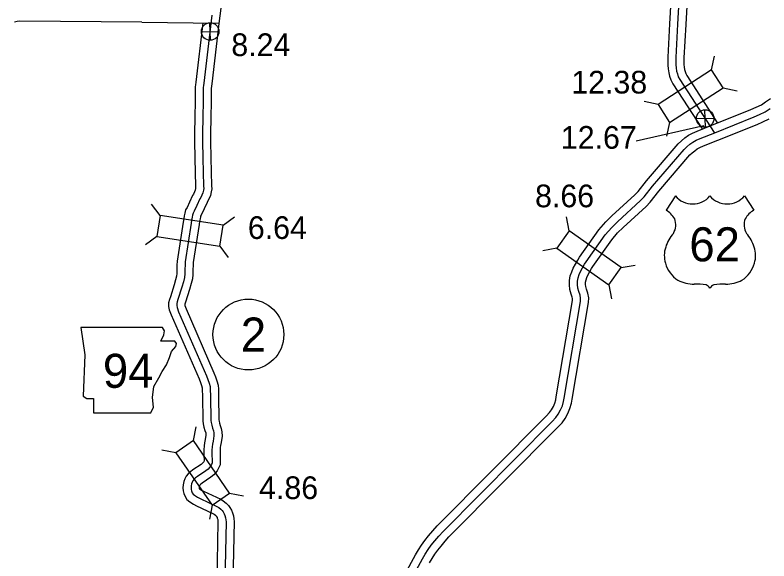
# Model space of a CAD drawing. Extents: x 31699 to 244310, y -8841 to 11474.
# Drawn here: x 132532 to 133467, y 1452 to 2130 of the extents above; entities that cross this region are included whole.
import ezdxf

# ---------------------------------------------------------------- set-up
doc = ezdxf.new("R2010")
doc.units = 0
for name, color, linetype in [('B_Logo', 7, 'Continuous'), ('G-ANNO-TEXT', 7, 'Continuous'), ('Level 21', 7, 'Continuous'), ('Level 55', 7, 'Continuous'), ('R_Border Notes', 7, 'Continuous'), ('R_XS_EARTHWORK_STAGE1', 7, 'Continuous'), ('R_XS_EARTHWORK_STAGE2', 7, 'Continuous'), ('S_AREA_CALC', 7, 'Continuous'), ('S_WALL', 7, 'Continuous'), ('S_WALL_ANNOT', 7, 'Continuous')]:
    doc.layers.add(name, color=color, linetype=linetype)

msp = doc.modelspace()

# ---------------------------------------------------------------- linework, layer by layer
for p, q in [((133351.33, 1905.69), (133339.79, 1887.84)), ((133437.12, 1905.69), (133448.66, 1887.84))]:
    msp.add_line(p, q)
for centre, radius, start, end in [((133372.82, 1923.77), 28.08, 220.07504, 319.67012), ((133415.64, 1923.77), 28.08, 220.32988, 319.92496), ((133324.72, 1861.94), 29.98, 30.7809, 59.98827), ((133463.74, 1861.94), 29.98, 120.01173, 149.2191), ((133331.31, 1869.84), 20.55, 328.81046, 21.21077), ((133457.14, 1869.84), 20.55, 158.78923, 211.18954), ((133385.05, 1827.72), 47.94, 138.95648, 162.69135), ((133403.4, 1827.72), 47.94, 17.30865, 41.04352), ((133369.23, 1831.65), 31.68, 160.95764, 197.38186), ((133419.23, 1831.65), 31.68, 342.61814, 19.04236), ((133374.38, 1831.74), 36.66, 195.10743, 237.13119), ((133414.07, 1831.74), 36.66, 302.86881, 344.89257), ((133375.07, 1843.28), 47.07, 244.07708, 269.57785), ((133413.39, 1843.28), 47.07, 270.42215, 295.92292), ((133376.15, 1710), 86.22, 81.19416, 90.95387), ((133386.94, 1787.31), 8.26, 28.03422, 72.98637), ((133401.52, 1787.31), 8.26, 107.01363, 151.96578), ((133412.3, 1710), 86.22, 89.04613, 98.80584)]:
    msp.add_arc(centre, radius, start, end)
at = {"layer": 'B_Logo'}
for points in [[(133361.92, 2255.8), (133354.15, 2118.99), (133351.96, 2077.52), (133351.81, 2072.85), (133352, 2068.58), (133352.17, 2064.64), (133352.82, 2060.58), (133353.79, 2057.19), (133354.96, 2053.66), (133356.93, 2050.08), (133399.52, 1984.21)], [(132775.88, 2130.21), (132765.81, 2045.85), (132765.58, 2042.71), (132765.27, 2040.17), (132765.04, 2037.1), (132765, 2029.35), (132764.63, 1997.12), (132764.39, 1989.18), (132764.28, 1981.43), (132764.23, 1973.56), (132764.67, 1952.61), (132765.53, 1917.85), (132765.76, 1914.92), (132765.45, 1912.78), (132764.62, 1909.57), (132763.33, 1906.55), (132762.03, 1903.67), (132761.12, 1901.85), (132757.42, 1893.67), (132754.04, 1886.7), (132752.6, 1884.28), (132751.96, 1881.94), (132751.4, 1879.13), (132750.84, 1875.45), (132750.15, 1871.64), (132742.84, 1823.85), (132742.63, 1819.11), (132742.47, 1815.1), (132742.35, 1808.83), (132741.86, 1804.48), (132740.59, 1799.2), (132738.74, 1792.37), (132733.86, 1777.04), (132732.76, 1774.22), (132732.25, 1771.95), (132732.28, 1769.48), (132732.77, 1767.08), (132734.63, 1761.76), (132769.19, 1682.26), (132771.11, 1677.54), (132772.62, 1673.16), (132773.8, 1669.03), (132773.97, 1665.56), (132774.13, 1657.02), (132774.67, 1627), (132774.9, 1624.33), (132775.74, 1621), (132776.71, 1617.41), (132777.95, 1614.02), (132778.44, 1611.56), (132778.55, 1607.96), (132777.56, 1601.34), (132776.8, 1597.59), (132776.37, 1594.32), (132776.09, 1589.98), (132776.08, 1584.91), (132776.31, 1576.83), (132776.27, 1574.1), (132775.36, 1572.15), (132774.19, 1569.94), (132773.01, 1568.59), (132771.23, 1566.57), (132768.46, 1564.34), (132758.23, 1557.29), (132755.73, 1555.46), (132753.95, 1553.84), (132752.5, 1552.02), (132751.46, 1550.14), (132750.62, 1548.06), (132750.11, 1545.79), (132750.07, 1543.38), (132750.17, 1541.18), (132750.65, 1539.32), (132751.61, 1537.06), (132752.56, 1535.4), (132754.31, 1533.95), (132758.19, 1531.53), (132761.27, 1529.96), (132782.07, 1520.17), (132784.55, 1518.6), (132787.1, 1516.76), (132788.71, 1515.04), (132789.8, 1513.25), (132791.29, 1511), (132792.11, 1508.94), (132792.94, 1506.01), (132793.37, 1503.61), (132793.53, 1501.15), (132792.11, 1426.33)], [(132962.53, 1317.61), (133037.34, 1455.09), (133040.8, 1460.8), (133044.6, 1466.58), (133048.33, 1471.89), (133052.66, 1477.34), (133057.78, 1483.34), (133062.9, 1489.2), (133198.34, 1625.41), (133202.88, 1630.39), (133205.96, 1634.63), (133208.89, 1640), (133211.03, 1645.03), (133212.63, 1650.32), (133213.18, 1654.73), (133233.38, 1774.67), (133233.66, 1778.81), (133233.02, 1782.54), (133231.51, 1786.86), (133230.13, 1791.18), (133229.81, 1795.52), (133229.97, 1799.65), (133230.65, 1803.87), (133232.07, 1808.02), (133233.62, 1811.64), (133238.71, 1820.84), (133240.74, 1823.86), (133264.37, 1857.42), (133272.25, 1866.51), (133279.49, 1873.67), (133308, 1899.94), (133312.67, 1904.59), (133323.03, 1917.92), (133362.1, 1963.39), (133365.39, 1966.56), (133369.28, 1969.74), (133373.04, 1972.51), (133377.07, 1974.76), (133382.3, 1977.02), (133400.19, 1984.15), (133449.06, 2003.7), (133455.75, 2006.65), (133462.96, 2010.13), (133469.1, 2014.13)]]:
    msp.add_lwpolyline(points, dxfattribs=at)
at = {"layer": 'G-ANNO-TEXT'}
msp.add_lwpolyline([(132613.22, 1742.21), (132618.29, 1708.37), (132616.04, 1657.05), (132620.55, 1654.23), (132629.01, 1654.23), (132629.01, 1636.19), (132700.06, 1636.19), (132703.45, 1643.52), (132702.32, 1655.36), (132704.01, 1668.89), (132710.22, 1679.61), (132714.16, 1687.5), (132719.8, 1695.96), (132723.19, 1704.99), (132726.01, 1712.32), (132731.08, 1718.52), (132732.21, 1722.47), (132729.95, 1725.29), (132712.47, 1725.29), (132716.42, 1733.18), (132716.98, 1738.26), (132714.64, 1742.16)], close=True, dxfattribs=at)
at = {"layer": 'Level 21'}
for p, q in [((132774.07, 2098.9), (132773.57, 2120.6)), ((132762.97, 2109.5), (132784.67, 2110)), ((133388.59, 1990.99), (133388.09, 2012.69)), ((133377.5, 2001.59), (133399.19, 2002.09))]:
    msp.add_line(p, q, dxfattribs=at)
for centre in [(132773.82, 2109.75), (133388.34, 2001.84)]:
    msp.add_circle(centre, 10.85, dxfattribs=at)
at = {"layer": 'Level 55'}
for points in [[(132797.51, 2262.7), (132797.17, 2221.75), (132797.06, 2217.55), (132785.82, 2129.15), (132784.72, 2119.93)], [(133351.92, 2256.1), (133344.17, 2119.53), (133341.97, 2077.94), (133341.81, 2072.79), (133342.01, 2068.14), (133342.21, 2063.63), (133343.04, 2058.41), (133344.23, 2054.24), (133345.76, 2049.64), (133348.34, 2044.95), (133384.49, 1989.05)], [(133371.92, 2255.5), (133364.14, 2118.44), (133361.95, 2077.1), (133361.82, 2072.9), (133361.99, 2069.02), (133362.14, 2065.66), (133362.6, 2062.75), (133363.34, 2060.14), (133364.16, 2057.68), (133365.52, 2055.21), (133403.68, 1996.2)], [(132689.08, 2121.21), (132537.46, 2122.68), (132534.32, 2122.22), (132530.87, 2121.37)], [(132689.08, 2121.21), (132784.76, 2120.29)]]:
    msp.add_lwpolyline(points, dxfattribs=at)
at = {"layer": 'R_Border Notes'}
msp.add_circle((132821.29, 1733.53), 44, dxfattribs=at)
at = {"layer": 'R_XS_EARTHWORK_STAGE1'}
for p, q in [((133396.33, 2062.07), (133400.02, 2079.28)), ((133410.67, 2039.91), (133427.87, 2036.21)), ((133329.82, 2019.07), (133312.62, 2022.76)), ((133344.16, 1996.9), (133340.47, 1979.69)), ((132711.57, 1881.33), (132701.15, 1895.52)), ((132789.86, 1869.36), (132804.05, 1879.78)), ((133219.36, 1862.28), (133216.35, 1879.62)), ((132707.58, 1855.24), (132693.4, 1844.81)), ((132785.87, 1843.26), (132796.29, 1829.08)), ((133204.16, 1840.7), (133186.82, 1837.69)), ((133284.11, 1816.67), (133301.45, 1819.68)), ((133268.91, 1795.09), (133271.91, 1777.75)), ((132753.07, 1601.82), (132756.25, 1619.13)), ((132731.33, 1586.84), (132714.02, 1590.02)), ((132798.01, 1536.6), (132815.32, 1533.42)), ((132776.27, 1521.62), (132773.09, 1504.31))]:
    msp.add_line(p, q, dxfattribs=at)
for points in [[(133344.16, 1996.9), (133410.67, 2039.91), (133396.33, 2062.07), (133329.82, 2019.07)], [(132707.58, 1855.24), (132785.87, 1843.26), (132789.86, 1869.36), (132711.57, 1881.33)], [(133284.11, 1816.67), (133219.36, 1862.28), (133204.16, 1840.7), (133268.91, 1795.09)], [(132731.33, 1586.84), (132776.27, 1521.62), (132798.01, 1536.6), (132753.07, 1601.82)]]:
    msp.add_lwpolyline(points, close=True, dxfattribs=at)
at = {"layer": 'R_XS_EARTHWORK_STAGE2'}
for points in [[(132764.66, 2120.58), (132755.85, 2046.81), (132755.62, 2043.67), (132755.32, 2041.14), (132755.04, 2037.5), (132755, 2029.44), (132754.63, 1997.33), (132754.39, 1989.4), (132754.28, 1981.53), (132754.23, 1973.48), (132754.67, 1952.38), (132755.54, 1917.33), (132755.7, 1915.24), (132755.63, 1914.75), (132755.13, 1912.81), (132754.17, 1910.58), (132753, 1907.97), (132752.09, 1906.16), (132748.36, 1897.91), (132745.22, 1891.44), (132743.31, 1888.22), (132742.23, 1884.24), (132741.55, 1880.87), (132740.97, 1877.09), (132740.29, 1873.28), (132732.87, 1824.83), (132732.64, 1819.52), (132732.48, 1815.39), (132732.36, 1809.48), (132731.99, 1806.21), (132730.9, 1801.68), (132729.15, 1795.2), (132724.43, 1780.37), (132723.16, 1777.14), (132722.24, 1772.99), (132722.29, 1768.4), (132723.11, 1764.41), (132725.31, 1758.12), (132759.97, 1678.38), (132761.74, 1674.03), (132763.08, 1670.15), (132763.87, 1667.39), (132763.98, 1665.22), (132764.14, 1656.84), (132764.68, 1626.48), (132765.01, 1622.67), (132766.06, 1618.48), (132767.17, 1614.39), (132768.29, 1611.31), (132768.47, 1610.42), (132768.53, 1608.55), (132767.71, 1603.07), (132766.93, 1599.23), (132766.42, 1595.29), (132766.09, 1590.31), (132766.08, 1584.78), (132766.3, 1576.76), (132766.3, 1576.41), (132765.9, 1575.65), (132765.49, 1575.19), (132764.29, 1573.81), (132762.48, 1572.36), (132752.45, 1565.44), (132749.39, 1563.21), (132746.62, 1560.68), (132744.16, 1557.59), (132742.42, 1554.46), (132741.04, 1551.04), (132740.13, 1546.97), (132740.07, 1543.26), (132740.22, 1539.69), (132741.16, 1536.09), (132742.64, 1532.61), (132744.78, 1528.86), (132748.44, 1525.83), (132753.26, 1522.81), (132756.87, 1520.98), (132777.24, 1511.39), (132778.94, 1510.32), (132780.47, 1509.21), (132780.71, 1508.96), (132781.35, 1507.9), (132782.38, 1506.34), (132782.63, 1505.71), (132783.18, 1503.77), (132783.43, 1502.41), (132783.52, 1500.92), (132782.12, 1426.48)], [(132784.72, 2119.93), (132775.76, 2044.89), (132775.53, 2041.75), (132775.23, 2039.2), (132775.04, 2036.69), (132775, 2029.27), (132774.63, 1996.91), (132774.39, 1988.95), (132774.28, 1981.33), (132774.23, 1973.63), (132774.67, 1952.84), (132775.52, 1918.37), (132775.82, 1914.6), (132775.27, 1910.81), (132774.11, 1906.32), (132772.48, 1902.52), (132771.06, 1899.37), (132770.14, 1897.55), (132766.48, 1889.43), (132762.85, 1881.95), (132761.89, 1880.34), (132761.7, 1879.63), (132761.25, 1877.39), (132760.7, 1873.81), (132760.01, 1869.99), (132752.81, 1822.86), (132752.62, 1818.69), (132752.47, 1814.81), (132752.33, 1808.17), (132751.73, 1802.75), (132750.28, 1796.72), (132748.33, 1789.54), (132743.29, 1773.7), (132742.35, 1771.3), (132742.26, 1770.9), (132742.27, 1770.55), (132742.43, 1769.75), (132743.95, 1765.41), (132778.41, 1686.14), (132780.47, 1681.06), (132782.16, 1676.16), (132783.73, 1670.67), (132783.97, 1665.91), (132784.13, 1657.21), (132784.67, 1627.52), (132784.8, 1625.99), (132785.42, 1623.53), (132786.25, 1620.44), (132787.6, 1616.73), (132788.41, 1612.7), (132788.57, 1607.36), (132787.41, 1599.61), (132786.67, 1595.95), (132786.33, 1593.34), (132786.09, 1589.64), (132786.08, 1585.04), (132786.31, 1576.91), (132786.24, 1571.81), (132784.32, 1567.69), (132782.48, 1564.22), (132780.52, 1562), (132778.18, 1559.33), (132774.45, 1556.32), (132764.02, 1549.13), (132762.06, 1547.7), (132761.28, 1546.99), (132760.85, 1546.45), (132760.5, 1545.82), (132760.2, 1545.08), (132760.1, 1544.6), (132760.08, 1543.51), (132760.11, 1542.67), (132760.14, 1542.55), (132760.4, 1541.93), (132763.12, 1540.24), (132765.67, 1538.94), (132786.9, 1528.96), (132790.16, 1526.88), (132793.73, 1524.31), (132796.72, 1521.13), (132798.25, 1518.6), (132800.2, 1515.66), (132801.59, 1512.17), (132802.7, 1508.26), (132803.31, 1504.82), (132803.54, 1501.38), (132802.11, 1426.17)]]:
    msp.add_lwpolyline(points, dxfattribs=at)
at = {"layer": 'S_AREA_CALC'}
for points in [[(132953.74, 1322.39), (133028.67, 1460.07), (133032.35, 1466.13), (133036.32, 1472.2), (133040.32, 1477.88), (133044.94, 1483.7), (133050.21, 1489.88), (133055.59, 1496.02), (133191.09, 1632.3), (133195.11, 1636.72), (133197.49, 1639.99), (133199.88, 1644.37), (133201.61, 1648.45), (133202.81, 1652.4), (133203.28, 1656.18), (133223.43, 1775.84), (133223.6, 1778.3), (133223.31, 1780.02), (133222.02, 1783.69), (133220.24, 1789.27), (133219.8, 1795.34), (133220, 1800.64), (133220.92, 1806.3), (133222.73, 1811.61), (133224.63, 1816.04), (133230.16, 1826.05), (133232.49, 1829.53), (133256.49, 1863.59), (133264.95, 1873.35), (133272.59, 1880.9), (133301.08, 1907.16), (133305.16, 1911.23), (133315.29, 1924.25), (133354.82, 1970.26), (133358.75, 1974.04), (133363.14, 1977.64), (133367.62, 1980.94), (133372.65, 1983.74), (133378.47, 1986.25), (133396.48, 1993.44), (133445.19, 2012.93), (133451.56, 2015.73), (133458.04, 2018.86), (133463.35, 2022.32), (133469.27, 2026.8)], [(133046.02, 1450.1), (133049.26, 1455.46), (133052.87, 1460.96), (133056.34, 1465.9), (133060.38, 1470.98), (133065.35, 1476.8), (133070.22, 1482.38), (133205.59, 1618.51), (133210.64, 1624.07), (133214.42, 1629.27), (133217.9, 1635.64), (133220.44, 1641.61), (133222.45, 1648.24), (133223.08, 1653.28), (133243.32, 1773.49), (133243.72, 1779.32), (133242.74, 1785.05), (133240.99, 1790.03), (133240.02, 1793.09), (133239.83, 1795.69), (133239.94, 1798.66), (133240.39, 1801.43), (133241.41, 1804.43), (133242.62, 1807.24), (133247.25, 1815.62), (133248.98, 1818.2), (133272.26, 1851.25), (133279.56, 1859.67), (133286.4, 1866.43), (133314.92, 1892.71), (133320.18, 1897.95), (133330.78, 1911.58), (133369.38, 1956.51), (133372.04, 1959.07), (133375.42, 1961.84), (133378.47, 1964.09), (133381.5, 1965.78), (133386.14, 1967.78), (133403.9, 1974.87), (133452.93, 1994.48), (133459.94, 1997.56), (133467.89, 2001.4)]]:
    msp.add_lwpolyline(points, dxfattribs=at)
at = {"layer": 'S_WALL_ANNOT'}
msp.add_line((133386.8, 1992.62), (133302.5, 1973.74), dxfattribs=at)

# ---------------------------------------------------------------- texts
msp.add_text('62', height=42.24).set_placement((133368.64, 1824.45))
at = {"layer": 'G-ANNO-TEXT'}
msp.add_text('94', height=42.24, dxfattribs=at).set_placement((132640.64, 1667.4))
at = {"layer": 'R_Border Notes'}
msp.add_text('2', height=42.24, dxfattribs=at).set_placement((132811.85, 1712.41))
at = {"layer": 'S_WALL'}
for s, p in [('12.38', (133222.08, 2032.81)), ('8.66', (133177.14, 1891.58)), ('6.64', (132820.63, 1852.23)), ('4.86', (132834.56, 1529.29))]:
    msp.add_text(s, height=28.16, dxfattribs=at).set_placement(p)
at = {"layer": 'S_WALL_ANNOT'}
for s, p in [('8.24', (132800.1, 2079.31)), ('12.67', (133209.15, 1964.24))]:
    msp.add_text(s, height=28.16, dxfattribs=at).set_placement(p)

doc.saveas('drawing.dxf')
